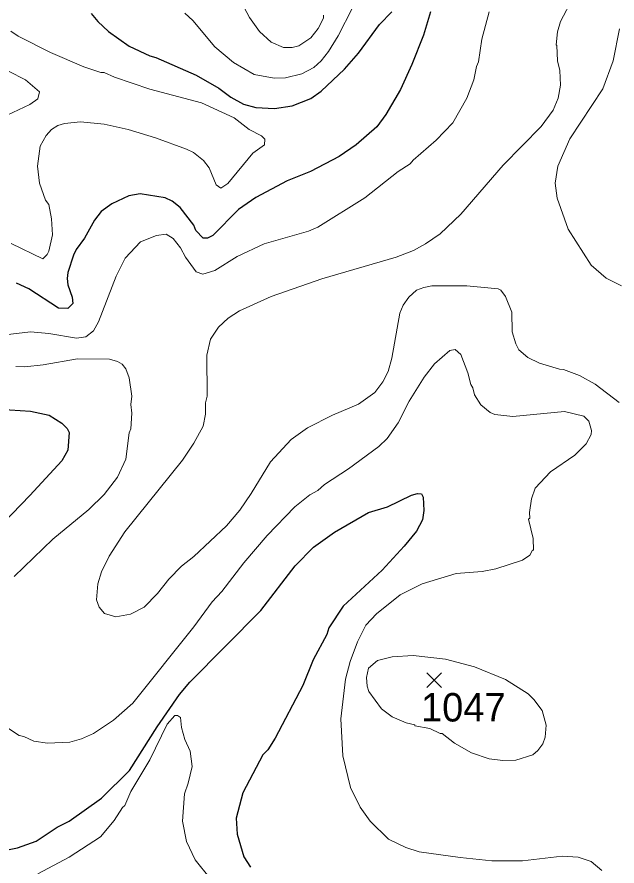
# Model space of a CAD drawing. Extents: x 265.7 to 292.1, y 7676.2 to 7704.2.
# Drawn here: x 284.241 to 285.928, y 7697.815 to 7700.203 of the extents above; entities that cross this region are included whole.
import ezdxf
from ezdxf.enums import TextEntityAlignment as Align

# ---------------------------------------------------------------- set-up
doc = ezdxf.new("R2010")
doc.units = 0
doc.header["$LTSCALE"] = 0.032
for name, color, linetype, lineweight in [('1', 7, 'Continuous', 25), ('2', 7, 'Continuous', 13), ('21', 7, 'Continuous', 25)]:
    doc.layers.add(name, color=color, linetype=linetype, lineweight=lineweight)
doc.layers.add('61', color=7, linetype='Continuous')

msp = doc.modelspace()

# ---------------------------------------------------------------- linework, layer by layer
at = {"layer": '1'}
for points in [[(284.4494, 7700.2125), (284.4678, 7700.1901), (284.4981, 7700.1622), (284.5564, 7700.1207), (284.6138, 7700.0936), (284.6314, 7700.0888), (284.7447, 7700.0393), (284.8085, 7700.0026), (284.842, 7699.9771), (284.8771, 7699.9579), (284.9122, 7699.9483), (284.9649, 7699.9452), (285.0144, 7699.9531), (285.0671, 7699.9739), (285.0958, 7699.9946), (285.1612, 7700.0561), (285.2011, 7700.1016), (285.2601, 7700.1822), (285.2945, 7700.2173)], [(285.403, 7700.2173), (285.3838, 7700.1518), (285.3511, 7700.0689), (285.3192, 7699.9986), (285.2777, 7699.9284), (285.2522, 7699.8941), (285.1939, 7699.8438), (285.1468, 7699.8103), (285.0655, 7699.768), (285, 7699.7417), (284.9122, 7699.6954), (284.8636, 7699.6611), (284.7917, 7699.5885), (284.7766, 7699.5805), (284.7638, 7699.5805), (284.7431, 7699.602), (284.7375, 7699.6172)], [(284.7375, 7699.6172), (284.6992, 7699.6675), (284.6768, 7699.685), (284.6569, 7699.6946), (284.5867, 7699.7058), (284.5548, 7699.7002), (284.5069, 7699.6778)], [(284.5069, 7699.6778), (284.4774, 7699.6563), (284.4582, 7699.6316), (284.4303, 7699.5805), (284.4071, 7699.5486), (284.3991, 7699.5326), (284.384, 7699.4847), (284.3816, 7699.4672), (284.384, 7699.4496), (284.396, 7699.4145), (284.3975, 7699.397), (284.3832, 7699.3826), (284.3577, 7699.3842), (284.2739, 7699.4385), (284.2388, 7699.4544)], [(284.1909, 7699.1001), (284.2787, 7699.0945), (284.3313, 7699.0834), (284.3664, 7699.0602), (284.3816, 7699.0451), (284.3872, 7699.0339), (284.384, 7698.9844), (284.3664, 7698.9549), (284.2771, 7698.8567), (284.1765, 7698.7538)], [(285.1333, 7698.7538), (285.229, 7698.8097), (285.2825, 7698.8248), (285.3495, 7698.8583), (285.3671, 7698.8623), (285.3783, 7698.8615), (285.383, 7698.8527), (285.3846, 7698.8145), (285.3806, 7698.7889), (285.3639, 7698.757), (285.3296, 7698.7147), (285.2673, 7698.6469), (285.158, 7698.5455), (285.1173, 7698.4849), (285.1117, 7698.4665), (285.0734, 7698.3947), (285.0439, 7698.3229), (284.9665, 7698.1745), (284.9457, 7698.1418), (284.9322, 7698.1274), (284.8755, 7698.0213), (284.8572, 7697.9495), (284.8596, 7697.9048), (284.8787, 7697.8409), (284.8971, 7697.8114)], [(284.6345, 7698.2064), (284.6976, 7698.2974), (284.7263, 7698.3317), (284.9258, 7698.5336), (285.0231, 7698.6597), (285.0742, 7698.7115), (285.1333, 7698.7538)], [(284.214, 7697.8609), (284.242, 7697.8657), (284.2946, 7697.8848), (284.3537, 7697.9239), (284.3872, 7697.9415), (284.4782, 7698.0061), (284.5572, 7698.0835), (284.6345, 7698.2064)]]:
    msp.add_lwpolyline(points, dxfattribs=at)
at = {"layer": '2'}
for points in [[(285.964, 7700.7184), (285.8419, 7700.5452), (285.8219, 7700.5093), (285.8084, 7700.4758), (285.7996, 7700.4311), (285.802, 7700.4008), (285.8147, 7700.3521), (285.8139, 7700.2955), (285.8036, 7700.2572), (285.7692, 7700.1901), (285.7605, 7700.1614), (285.7565, 7700.1247)], [(284.8388, 7700.3066), (284.8947, 7700.2013), (284.9226, 7700.1622), (284.9553, 7700.1319), (284.9904, 7700.1175), (285.0144, 7700.1167), (285.0335, 7700.1223), (285.067, 7700.1439), (285.087, 7700.1702), (285.1022, 7700.1997), (285.1022, 7700.2085)], [(285.1843, 7700.2284), (285.1436, 7700.1502), (285.1165, 7700.1056), (285.0958, 7700.08), (285.075, 7700.0609), (285.0415, 7700.0433), (284.9952, 7700.0321), (284.9641, 7700.0306), (284.9075, 7700.0409), (284.8492, 7700.0752), (284.7965, 7700.1191), (284.7351, 7700.1933), (284.7127, 7700.2141)], [(285.3463, 7699.7904), (285.3543, 7699.8007), (285.4197, 7699.8566), (285.466, 7699.9053), (285.5059, 7699.9747), (285.5251, 7700.0258), (285.5331, 7700.0641), (285.5386, 7700.0768), (285.5474, 7700.1407), (285.5682, 7700.2173)], [(285.9408, 7699.4464), (285.8969, 7699.468), (285.8554, 7699.5047), (285.79, 7699.606), (285.7597, 7699.6938), (285.7541, 7699.7353), (285.7613, 7699.7832), (285.7948, 7699.8598), (285.8882, 7700.001), (285.9169, 7700.08), (285.9352, 7700.1694)], [(284.2244, 7699.5661), (284.313, 7699.523), (284.3257, 7699.535), (284.3305, 7699.5446), (284.3401, 7699.5901), (284.3377, 7699.6348), (284.3297, 7699.6755), (284.3209, 7699.6874), (284.3034, 7699.7353), (284.2986, 7699.7832), (284.3058, 7699.8398), (284.3225, 7699.8694), (284.3377, 7699.8861), (284.3553, 7699.8981), (284.3744, 7699.9037), (284.4191, 7699.9077), (284.4861, 7699.9013), (284.5532, 7699.8869), (284.6298, 7699.863), (284.7175, 7699.8311), (284.7367, 7699.8215), (284.7654, 7699.7991), (284.7814, 7699.7784), (284.8005, 7699.7305), (284.8133, 7699.7217), (284.8332, 7699.7345), (284.9035, 7699.8199), (284.9362, 7699.843), (284.9378, 7699.859), (284.9282, 7699.8686), (284.8931, 7699.8869), (284.8508, 7699.9196), (284.759, 7699.9619), (284.6138, 7700.0002), (284.5149, 7700.0337), (284.4861, 7700.0465), (284.4766, 7700.0465), (284.4287, 7700.0625), (284.3345, 7700.1032), (284.2436, 7700.1486), (284.2236, 7700.163)], [(285.7565, 7700.1247), (285.7589, 7700.1231), (285.7605, 7700.0792), (285.7669, 7700.0529), (285.7685, 7700.0114), (285.7621, 7699.9747), (285.7485, 7699.9412)], [(284.2164, 7700.0505), (284.2643, 7700.0266), (284.3042, 7699.9922), (284.2994, 7699.9723), (284.2771, 7699.9571), (284.2132, 7699.9268)], [(285.7485, 7699.9412), (285.715, 7699.8949), (285.6073, 7699.7864), (285.4884, 7699.6483), (285.4309, 7699.5933), (285.3894, 7699.5645), (285.3559, 7699.5462), (285.3064, 7699.527), (285.0974, 7699.4664), (284.9553, 7699.4169), (284.866, 7699.3762), (284.834, 7699.3555), (284.8069, 7699.3307), (284.7846, 7699.2964), (284.7742, 7699.2517), (284.775, 7699.1368), (284.771, 7699.1177), (284.771, 7699.0858), (284.7638, 7699.0523), (284.7383, 7699.0044), (284.7064, 7698.9565), (284.5436, 7698.7546), (284.4997, 7698.6868), (284.4781, 7698.6421), (284.4678, 7698.6086), (284.4638, 7698.5639), (284.4718, 7698.5432), (284.4869, 7698.5256), (284.5181, 7698.516), (284.5595, 7698.5232), (284.5978, 7698.5431), (284.6361, 7698.5814), (284.6673, 7698.6214), (284.7032, 7698.6581), (284.7383, 7698.6852), (284.8293, 7698.7714), (284.8668, 7698.8161), (284.8995, 7698.8623), (284.9537, 7698.9517), (285.0112, 7699.0147), (285.0575, 7699.0475), (285.1277, 7699.0826), (285.2011, 7699.1137), (285.2466, 7699.1472), (285.2697, 7699.1767), (285.2841, 7699.2055), (285.2945, 7699.2438), (285.3168, 7699.3698), (285.3264, 7699.3922), (285.3423, 7699.4145), (285.3639, 7699.4345), (285.3846, 7699.4424), (285.407, 7699.4464), (285.5059, 7699.4464), (285.5937, 7699.4385), (285.6009, 7699.4345), (285.6144, 7699.4169), (285.632, 7699.373), (285.6328, 7699.3172), (285.6432, 7699.2837), (285.6519, 7699.2669), (285.6767, 7699.2453), (285.7102, 7699.2294), (285.7661, 7699.2126), (285.7772, 7699.2118), (285.8219, 7699.1943), (285.8666, 7699.1703), (285.9336, 7699.1185)], [(284.8596, 7699.5294), (284.9354, 7699.5645), (285.0607, 7699.6004), (285.0862, 7699.6116), (285.2187, 7699.6946), (285.3128, 7699.768), (285.3463, 7699.7904)], [(284.151, 7699.302), (284.2787, 7699.3172), (284.3297, 7699.3132), (284.4079, 7699.2996), (284.4343, 7699.3036), (284.4558, 7699.3204), (284.4702, 7699.3459), (284.5196, 7699.4736), (284.5452, 7699.5246), (284.5883, 7699.5709), (284.633, 7699.5885), (284.6601, 7699.5917), (284.68, 7699.5797), (284.7008, 7699.5534), (284.7143, 7699.5278), (284.7447, 7699.4863), (284.763, 7699.48), (284.7973, 7699.4895), (284.8596, 7699.5294)], [(285.885, 7697.8026), (285.8554, 7697.8274), (285.8187, 7697.8401), (285.774, 7697.8425), (285.6623, 7697.8298), (285.5761, 7697.8298), (285.4868, 7697.8385), (285.3719, 7697.8553), (285.3336, 7697.8673), (285.2857, 7697.8904), (285.2338, 7697.9407), (285.2059, 7697.9806), (285.178, 7698.0356), (285.1564, 7698.125), (285.1516, 7698.2288), (285.1644, 7698.3405), (285.1772, 7698.3899), (285.1979, 7698.4458), (285.2219, 7698.4921), (285.2514, 7698.524), (285.3176, 7698.5775), (285.3799, 7698.6086), (285.4756, 7698.6373), (285.549, 7698.6429), (285.5873, 7698.6509), (285.6623, 7698.6748), (285.6831, 7698.6892), (285.6903, 7698.7035), (285.6934, 7698.7035), (285.6918, 7698.7363), (285.6791, 7698.7905), (285.6823, 7698.7929), (285.6815, 7698.8097), (285.6871, 7698.848), (285.6974, 7698.8775), (285.7405, 7698.9238), (285.8092, 7698.9701), (285.8411, 7699.002), (285.8554, 7699.0283), (285.8562, 7699.0395), (285.8482, 7699.0658), (285.8347, 7699.0802), (285.7804, 7699.0937), (285.6352, 7699.0794), (285.5841, 7699.085), (285.5714, 7699.0905), (285.545, 7699.1121), (285.5267, 7699.14), (285.5227, 7699.16), (285.5163, 7699.1695), (285.5083, 7699.2023), (285.4884, 7699.2533), (285.4724, 7699.2677), (285.4573, 7699.2653), (285.415, 7699.2278), (285.3854, 7699.1895), (285.3431, 7699.1225), (285.3128, 7699.0618), (285.2817, 7699.0171), (285.2578, 7698.9948), (285.1724, 7698.9317)], [(284.2324, 7698.6293), (284.3409, 7698.7339), (284.443, 7698.8176), (284.4861, 7698.8599), (284.5236, 7698.9086), (284.5468, 7698.9597), (284.5563, 7699.0331), (284.5603, 7699.0443), (284.5635, 7699.089), (284.5611, 7699.1129), (284.5635, 7699.1368), (284.5563, 7699.1879), (284.5468, 7699.2134), (284.5364, 7699.2262), (284.5228, 7699.2342), (284.5005, 7699.2406), (284.4111, 7699.2414), (284.3138, 7699.2246), (284.2627, 7699.219), (284.2372, 7699.2198)], [(285.1724, 7698.9317), (285.1054, 7698.8879), (285.0862, 7698.8711), (285.0639, 7698.8591), (285.0216, 7698.8256), (284.9442, 7698.7442), (284.8787, 7698.6676)], [(284.8787, 7698.6676), (284.8165, 7698.587), (284.7894, 7698.5583), (284.7383, 7698.4873), (284.5667, 7698.2734), (284.5117, 7698.2256), (284.4558, 7698.188), (284.4223, 7698.1729), (284.3888, 7698.1633), (284.3265, 7698.1601), (284.2882, 7698.1657), (284.2595, 7698.1793), (284.2467, 7698.1817), (284.2108, 7698.2056)], [(284.8261, 7697.7276), (284.7415, 7697.8322), (284.7175, 7697.884), (284.7064, 7697.9415), (284.7112, 7698.0181), (284.7223, 7698.0484), (284.7335, 7698.0947), (284.7271, 7698.1378), (284.7127, 7698.1713), (284.7032, 7698.2048), (284.7, 7698.2327), (284.692, 7698.2383), (284.684, 7698.2383), (284.6633, 7698.2144), (284.6138, 7698.1138), (284.5611, 7698.0245), (284.5436, 7697.9854), (284.5372, 7697.9798), (284.5141, 7697.9431), (284.475, 7697.8968), (284.3872, 7697.8401), (284.2994, 7697.7931)]]:
    msp.add_lwpolyline(points, dxfattribs=at)
msp.add_lwpolyline([(285.4453, 7698.3971), (285.5267, 7698.3756), (285.6145, 7698.3397), (285.6783, 7698.299), (285.6942, 7698.2838), (285.7174, 7698.2527), (285.7286, 7698.2112), (285.7262, 7698.1777), (285.719, 7698.1585), (285.7054, 7698.1402), (285.6911, 7698.1274), (285.6432, 7698.113), (285.6065, 7698.1122), (285.5682, 7698.1162), (285.5187, 7698.133), (285.4708, 7698.1609), (285.4357, 7698.188), (285.4301, 7698.188), (285.4014, 7698.2016), (285.3591, 7698.2096), (285.3591, 7698.212), (285.3352, 7698.2176), (285.2953, 7698.2343), (285.2657, 7698.2567), (285.2298, 7698.3054), (285.225, 7698.3213), (285.2234, 7698.3453), (285.229, 7698.3716), (285.2546, 7698.3931), (285.2953, 7698.4035), (285.3543, 7698.4075)], close=True, dxfattribs=at)
at = {"layer": '21'}
for p, q in [((285.3933, 7698.3585), (285.4345, 7698.3173)), ((285.4345, 7698.3585), (285.3933, 7698.3173))]:
    msp.add_line(p, q, dxfattribs=at)

# ---------------------------------------------------------------- texts
at = {"layer": '61'}
msp.add_text('1047', height=0.08, dxfattribs=at).set_placement((285.4956, 7698.2215), align=Align.CENTER)

doc.saveas('drawing.dxf')
